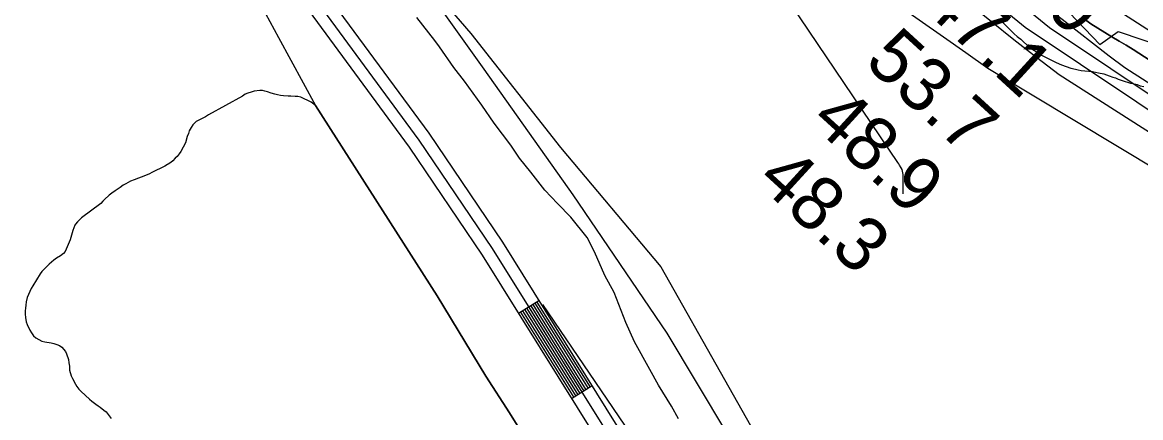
# Model space of a CAD drawing. Extents: x 3180038 to 3217926, y 922069 to 947485.
# Drawn here: x 3203764 to 3205157, y 932818 to 933310 of the extents above; entities that cross this region are included whole.
import ezdxf

# ---------------------------------------------------------------- set-up
doc = ezdxf.new("R2010")
doc.units = 0
for name, color, linetype in [('V-LEVE-TOET', 7, 'Continuous'), ('V-RIVR-RANG', 7, 'Continuous'), ('V-ROAD-CNTR', 7, 'Continuous'), ('V-RRAP-RVMT', 7, 'Continuous'), ('V-SITE-VEGE', 7, 'Continuous'), ('V-TOPO-DPTH', 7, 'Continuous'), ('V-TOPO-MAJR', 7, 'Continuous'), ('V-TOPO-MINR', 7, 'Continuous'), ('V-TOPO-SHOR', 7, 'Continuous')]:
    doc.layers.add(name, color=color, linetype=linetype)

msp = doc.modelspace()

# ---------------------------------------------------------------- linework, layer by layer
at = {"layer": 'V-LEVE-TOET'}
for points in [[(3204641.9, 932799), (3204567.2, 932923.1), (3204450.1, 933095.5), (3204339.4, 933251.8), (3204237.8, 933394.3), (3204100, 933572.2), (3203958.7, 933735.2), (3203880.5, 933819.2), (3203770, 933946.6), (3203707.6, 934020.1)], [(3203701.8, 933790), (3203776.7, 933702.5), (3203859.5, 933597.4), (3203955.9, 933471.3), (3204032.8, 933376.2), (3204056.1, 933341.5), (3204083.4, 933291.2), (3204129.4, 933206.7), (3204281, 932969.4), (3204341.7, 932869.7), (3204370.8, 932824.1), (3204451.1, 932695.8)]]:
    msp.add_lwpolyline(points, dxfattribs=at)
at = {"layer": 'V-ROAD-CNTR'}
for p, q in [((3204407.7, 932963.5), (3204382.3, 932947.6)), ((3204473.9, 932857.4), (3204448.4, 932841.5))]:
    msp.add_line(p, q, dxfattribs=at)
for points in [[(3202073.8, 935063.6), (3202325.1, 934940.5), (3202519.9, 934850.6), (3202678.8, 934775.5), (3202781.9, 934716.5), (3202843.7, 934673.2), (3202906.5, 934627.4), (3203012.4, 934534.2), (3203172.2, 934390.3), (3203346.6, 934228.5), (3203484.4, 934084.7), (3203631.6, 933929.3), (3203825.5, 933703.4), (3203971.5, 933528.9), (3204115.6, 933332), (3204245.8, 933154.7), (3204337, 933020.2), (3204479.4, 932791.9), (3204549.7, 932678.2), (3204586.5, 932613.9)], [(3202098.2, 935068), (3202331.5, 934954.1), (3202526.3, 934864.2), (3202685.7, 934788.8), (3202790, 934729.2), (3202852.5, 934685.4), (3202915.9, 934639.1), (3203022.4, 934545.4), (3203182.4, 934401.3), (3203357.1, 934239.2), (3203495.3, 934095), (3203642.7, 933939.3), (3203836.9, 933713.1), (3203983.3, 933538.1), (3204127.7, 933340.8), (3204258.1, 933163.4), (3204349.5, 933028.4), (3204492.1, 932799.9), (3204562.6, 932685.9), (3204599.6, 932621.4)], [(3202609.7, 934841.3), (3202692.6, 934802.1), (3202798, 934741.9), (3202861.2, 934697.6), (3202925.3, 934650.8), (3203032.3, 934556.6), (3203192.5, 934412.4), (3203367.6, 934249.9), (3203506.2, 934105.4), (3203653.9, 933949.4), (3203848.4, 933722.8), (3203995.1, 933547.4), (3204139.8, 933349.7), (3204270.3, 933172), (3204362.1, 933036.5), (3204504.8, 932807.8), (3204575.5, 932693.5), (3204612.6, 932628.8)], [(3204389.9, 932952.3), (3204456.1, 932846.3)], [(3204392.4, 932953.9), (3204458.6, 932847.9)], [(3204395, 932955.5), (3204461.2, 932849.5)], [(3204397.5, 932957.1), (3204463.7, 932851.1)], [(3204400.1, 932958.7), (3204466.2, 932852.6)], [(3204402.6, 932960.3), (3204468.8, 932854.2)], [(3204405.2, 932961.9), (3204471.3, 932855.8)], [(3204384.8, 932949.2), (3204451, 932843.1)], [(3204387.3, 932950.8), (3204453.5, 932844.7)]]:
    msp.add_lwpolyline(points, dxfattribs=at)
at = {"layer": 'V-RRAP-RVMT'}
msp.add_lwpolyline([(3203852.4, 934432.6), (3204254, 934042.6), (3204249.2, 934036.7), (3204455.8, 933837.2), (3204474.9, 933852.2), (3204584.4, 933745.3), (3204614.9, 933768.7), (3204700.9, 933693.5), (3204709.1, 933697.5), (3204815.7, 933596.5), (3204832.9, 933606.2), (3204919.4, 933516.6), (3204906.3, 933504.5), (3205011.3, 933401.4), (3205001.7, 933391.8), (3205106.3, 933282.3), (3205129.4, 933298.8), (3205248.6, 933258.3)], dxfattribs=at)
at = {"layer": 'V-SITE-VEGE'}
for points in [[(3204581.4, 932816.5), (3204573, 932832.1), (3204556.8, 932858.6), (3204546, 932878.1), (3204526.8, 932912.4), (3204516, 932936.5), (3204501.5, 932973.9), (3204489.9, 932994.9), (3204476.9, 933024.5), (3204467.6, 933042.4), (3204447.6, 933067.4), (3204430.6, 933084.6), (3204415.1, 933101), (3204397.4, 933123.6), (3204383.5, 933140.8), (3204372.7, 933157.1), (3204351.9, 933184.4), (3204336.5, 933207), (3204314.9, 933236.7), (3204301.8, 933253.8), (3204284, 933279.6), (3204277.9, 933287.4), (3204255.5, 933316.2)], [(3204983.6, 933311.5), (3204987.7, 933307.9), (3204993.7, 933301.7), (3204996, 933299.6), (3204999.7, 933295.7), (3205003.4, 933292.4), (3205005.2, 933291.2), (3205007.8, 933289.1), (3205011.2, 933285.6), (3205019.8, 933278.4), (3205025, 933275.1), (3205033.7, 933269.1), (3205041.2, 933265.5), (3205047, 933262.4), (3205051.9, 933260), (3205058.8, 933257.3), (3205070.4, 933253), (3205076, 933251.7), (3205079.5, 933251), (3205083.2, 933250.1), (3205097.2, 933248.7), (3205104.8, 933247.1), (3205111.2, 933246.1), (3205114.7, 933244.8), (3205118.1, 933243.3), (3205122.5, 933241.8), (3205126, 933240.8), (3205129.2, 933239.3), (3205134.4, 933237.5), (3205144.5, 933234.4), (3205147.7, 933233.7), (3205152.7, 933232.5), (3205156.5, 933231.2), (3205161.4, 933230)]]:
    msp.add_lwpolyline(points, dxfattribs=at)
at = {"layer": 'V-TOPO-DPTH'}
msp.add_lwpolyline([(3205710.1, 932912.9), (3205148.1, 933276.3), (3205139.2, 933281.6), (3205130.4, 933286.8), (3205121.5, 933292.1), (3205112.7, 933297.3), (3205103.9, 933302.7), (3205095.3, 933308.3), (3205086.9, 933314.3)], dxfattribs=at)
at = {"layer": 'V-TOPO-MAJR'}
msp.add_lwpolyline([(3203859.8, 934315.5), (3203951.2, 934229.7), (3204160.1, 934034.6), (3204179.9, 934016.4), (3204199.8, 933998.3), (3204219.9, 933980.5), (3204240.1, 933962.8), (3204565.5, 933682.7), (3204639.7, 933619.1), (3204714.1, 933555.6), (3204788.6, 933492.4), (3204863.3, 933429.3), (3204963.4, 933345.1), (3204988.3, 933324.4), (3205013.3, 933304.1), (3205638.6, 932886.2)], dxfattribs=at)
at = {"layer": 'V-TOPO-MINR'}
for points in [[(3203498.3, 934749.8), (3203999, 934258.3), (3204037.6, 934220.6), (3204076.3, 934183), (3204115.2, 934145.7), (3204154.3, 934108.4), (3204229.2, 934037.3), (3204232.6, 934034.1), (3204234.3, 934032.6), (3204236, 934031), (3204262.3, 934007.4), (3204277.2, 933994.1), (3204292.1, 933980.8), (3204307.1, 933967.6), (3204322.2, 933954.4), (3205016.8, 933349), (3205027.3, 933339.9), (3205038, 933331.1), (3205048.7, 933322.3), (3205059.6, 933313.8), (3205118.2, 933268.2), (3205137.7, 933253.7), (3205634.6, 932935.1)], [(3203430.4, 934684), (3204165.8, 933966.3), (3204168.8, 933963.6), (3204169.2, 933963.2), (3204832.9, 933423.9), (3204860.7, 933401.4), (3204888.3, 933378.8), (3204916, 933356.1), (3204943.6, 933333.4), (3204971.4, 933310.9), (3204999.3, 933288.6), (3205027.5, 933266.7), (3205055.9, 933245.1), (3205567.1, 932918.9)], [(3203557.2, 934652.2), (3204200.1, 934036.4), (3204209.3, 934027.6), (3204218.6, 934018.9), (3204228.1, 934010.3), (3204237.5, 934001.8), (3204368.3, 933885.6), (3204443.4, 933819.2), (3204518.8, 933753.1), (3204594.5, 933687.4), (3204670.4, 933622), (3204991, 933347.2), (3205008.5, 933332.5), (3205026, 933318), (3205043.8, 933303.7), (3205657.4, 932893.5)], [(3203982.5, 934330.2), (3204076.2, 934242.8), (3204221.6, 934108), (3204242.9, 934088.4), (3204264.3, 934068.8), (3204285.8, 934049.4), (3204307.3, 934030.1), (3204915.7, 933487.5), (3204940.3, 933466), (3204965.2, 933444.9), (3204990.6, 933424.3), (3205016.3, 933404.1), (3205042.5, 933384.5), (3205069, 933365.4), (3205095.9, 933346.9), (3205123.2, 933328.9), (3205214.1, 933270.3)], [(3204856.9, 933132.2), (3204855.9, 933133.9), (3204854.8, 933135.5), (3204677, 933399), (3204670.9, 933409.7), (3204666, 933420.7), (3204662.7, 933432.4), (3204660.6, 933444.5), (3204662.8, 933451.1), (3204666.2, 933455.5), (3204671.8, 933456.4), (3204678.6, 933455), (3204911.8, 933292), (3204939.4, 933272.5), (3204966.9, 933252.9), (3205615.2, 932863.5)], [(3205086.9, 933314.3), (3205095.3, 933308.3), (3205103.9, 933302.7), (3205112.7, 933297.3), (3205121.5, 933292.1), (3205130.4, 933286.8), (3205139.2, 933281.6), (3205148.1, 933276.3), (3205710.1, 932912.9)], [(3204861.4, 933096.6), (3204861.3, 933120.6), (3204861.1, 933122.7), (3204860, 933126.7), (3204858.9, 933128.9), (3204856.9, 933132.2)]]:
    msp.add_lwpolyline(points, dxfattribs=at)
at = {"layer": 'V-TOPO-SHOR'}
for points in [[(3203951.3, 933745.4), (3204174.3, 933468.4), (3204322.9, 933296.1), (3204434.4, 933154.2), (3204559.4, 933005.6), (3204876.9, 932444.8), (3205001.9, 932184.7), (3205110, 931880.7), (3205150.5, 931823.3), (3205187.7, 931789.5), (3205224.8, 931776), (3205295.8, 931762.5), (3205356.6, 931779.4), (3205407.2, 931813.2), (3205434.3, 931850.3), (3205441, 931894.2), (3205430.9, 932032.7), (3205356.6, 932424.6), (3205339.7, 932485.4)], [(3204129.4, 933206.7), (3204124, 933210.6), (3204111.2, 933217), (3204107.3, 933217.8), (3204104, 933217.9), (3204098.6, 933218), (3204095.1, 933218.2), (3204089.4, 933218.5), (3204085.9, 933219), (3204082, 933219.7), (3204078.7, 933220.5), (3204074.2, 933221.7), (3204069.4, 933223.4), (3204066.3, 933224.4), (3204063.2, 933225.3), (3204060.1, 933225.3), (3204053, 933224.3), (3204049.1, 933223.2), (3204045, 933221.9), (3204041.8, 933220.6), (3204038.5, 933218.3), (3203996.2, 933194.7), (3203992.2, 933192.6), (3203985.5, 933189.2), (3203980.8, 933186.4), (3203976.9, 933183), (3203976.5, 933182.6), (3203974.5, 933179.1), (3203972.1, 933174.8), (3203971.1, 933171.7), (3203969.5, 933167.9), (3203967.2, 933160.1), (3203961.5, 933149.1), (3203959.3, 933146.2), (3203956.9, 933142.9), (3203954.5, 933140.8), (3203951.5, 933137.6), (3203949.2, 933135.6), (3203945.6, 933133.4), (3203945, 933133), (3203941.8, 933130.9), (3203925.5, 933123), (3203922.4, 933121.3), (3203917.6, 933119.3), (3203903.3, 933114), (3203898.8, 933112.2), (3203892.9, 933109.2), (3203889.7, 933107.3), (3203885.9, 933104.4), (3203879.6, 933100.2), (3203875.7, 933097.2), (3203872.3, 933094.9), (3203866.3, 933089.4), (3203864.4, 933087.3), (3203862, 933084.6), (3203838, 933066.5), (3203832.7, 933061.9), (3203830.5, 933059), (3203829.5, 933057.5), (3203827.2, 933051.1), (3203826.4, 933048.1), (3203823.5, 933039.4), (3203817.4, 933024.9), (3203815.4, 933022.4), (3203811.8, 933019.5), (3203806.5, 933016.3), (3203803.5, 933014.2), (3203800.3, 933011.7), (3203797.6, 933009.1), (3203794.2, 933005.8), (3203788.4, 932999.7), (3203786.4, 932997), (3203777.2, 932981.9), (3203775.1, 932978.6), (3203770.3, 932967.4), (3203769, 932962), (3203768.3, 932957.9), (3203768.1, 932954.4), (3203767.6, 932951.1), (3203767.5, 932946.6), (3203767.9, 932942.7), (3203768.7, 932937.4), (3203770, 932934.1), (3203773.4, 932927), (3203775.5, 932923.4), (3203778, 932919.7), (3203780.9, 932917.3), (3203788.6, 932913), (3203792.3, 932912.2), (3203799.9, 932910.9), (3203803.4, 932910.2), (3203807, 932909.2), (3203810.5, 932907.6), (3203813.4, 932905.7), (3203817.8, 932900.4), (3203819.3, 932897.6), (3203821.5, 932890.4), (3203822, 932886.3), (3203822.7, 932882), (3203823, 932876.9), (3203824.9, 932870.2)], [(3204451.1, 932695.8), (3204370.8, 932824.1), (3204341.7, 932869.7), (3204281, 932969.4), (3204129.4, 933206.7)], [(3204638.7, 932626), (3204412.4, 932958.7)], [(3203824.9, 932870.2), (3203826.6, 932866.5), (3203830.3, 932859.8), (3203832, 932856.6), (3203834.7, 932853.4), (3203837.2, 932850.7), (3203847.9, 932840.9), (3203850.6, 932838.5), (3203855.6, 932834.9), (3203858.5, 932832.7), (3203861.2, 932830.9), (3203865.8, 932827.3), (3203868.5, 932825.1), (3203874.6, 932817)]]:
    msp.add_lwpolyline(points, dxfattribs=at)

# ---------------------------------------------------------------- texts
at = {"layer": 'V-RIVR-RANG'}
for s, p in [('20.9', (3204946, 933406.8)), ('47.1', (3204880.6, 933331.1)), ('53.7', (3204811.5, 933258.8)), ('48.9', (3204744, 933185)), ('48.3', (3204676.9, 933110.9))]:
    msp.add_text(s, height=67, rotation=317.5383, dxfattribs=at).set_placement(p)

doc.saveas('drawing.dxf')
